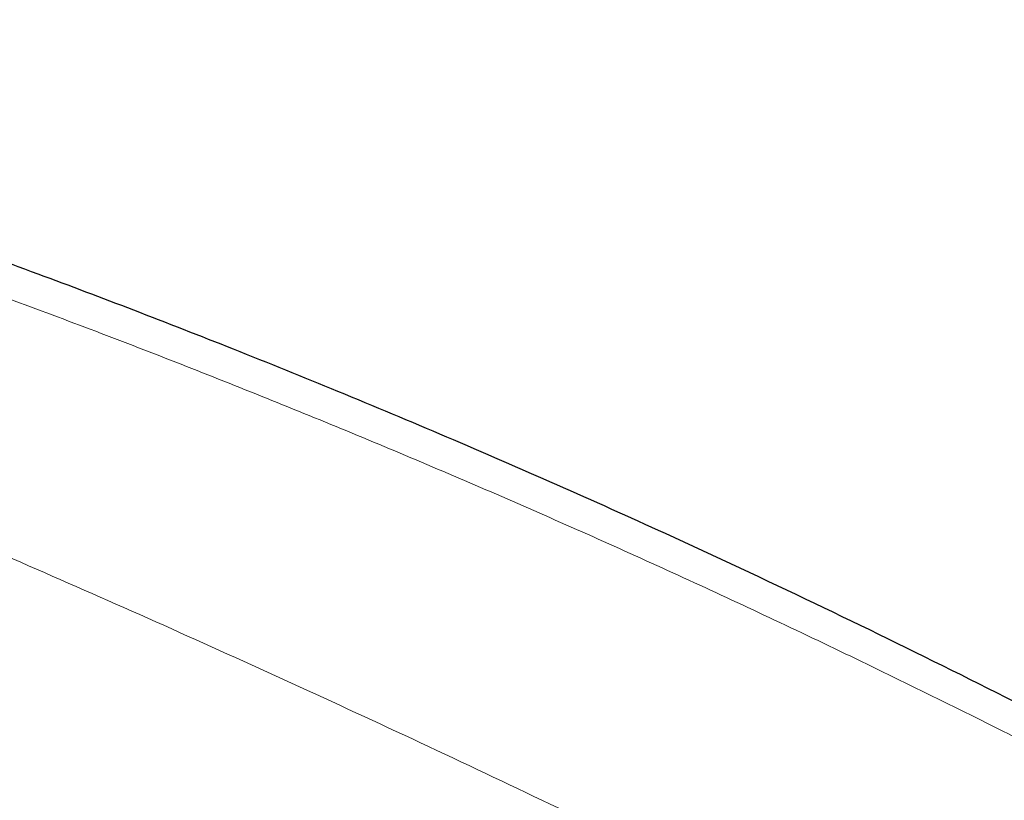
# Model space of a CAD drawing. Header units: millimetres. Extents: x 8 to 1329, y 12 to 1074.
# Tile 300 of 619: x 1108.8 to 1113.6, y 346.82 to 350.63. Entities that reach past the tile are written whole.
import ezdxf

# ---------------------------------------------------------------- set-up
doc = ezdxf.new("R2010")
doc.units = ezdxf.units.MM

msp = doc.modelspace()

# ---------------------------------------------------------------- linework, layer by layer
at = {"color": 7, "linetype": 'Continuous', "lineweight": 30}
msp.add_open_spline([(1120.685, 343.0231), (1120.6119, 343.075), (1120.3479, 343.2624), (1119.8867, 343.5804), (1119.2972, 343.9802), (1118.691, 344.3809), (1118.0661, 344.7837), (1117.4209, 345.1879), (1116.7553, 345.5921), (1116.0892, 345.9833), (1115.4241, 346.3611), (1114.761, 346.725), (1114.0813, 347.0848), (1113.385, 347.4395), (1112.6724, 347.7879), (1112.0155, 348.0953), (1111.4172, 348.3642), (1110.885, 348.5953), (1110.3597, 348.8155), (1109.8509, 349.0213), (1109.3639, 349.2117), (1108.873, 349.3973), (1108.381, 349.5768), (1107.8908, 349.7491), (1107.4309, 349.9052), (1107.0012, 350.046), (1106.6017, 350.1728), (1106.2324, 350.2864), (1105.8932, 350.3878), (1105.6131, 350.4693), (1105.3749, 350.5371), (1105.1964, 350.5872), (1105.0819, 350.6185), (1105.0386, 350.6304)], degree=3, knots=[0, 0, 0, 0, 0.014492, 0.052312, 0.090819, 0.130206, 0.170745, 0.212446, 0.255303, 0.299304, 0.340648, 0.382964, 0.426254, 0.470521, 0.515767, 0.561988, 0.595506, 0.629501, 0.663084, 0.695292, 0.726126, 0.755588, 0.788552, 0.819612, 0.848768, 0.876021, 0.901368, 0.92481, 0.946346, 0.965975, 0.978178, 0.991737, 1, 1, 1, 1], dxfattribs=at)
at = {"color": 252, "linetype": 'Continuous', "lineweight": 0}
for points, knots in [([(1104.9473, 350.497), (1105.2278, 350.4176), (1105.7887, 350.2587), (1106.6324, 349.9986), (1107.4774, 349.7222), (1108.3237, 349.4272), (1109.1661, 349.1156), (1110.0044, 348.7872), (1110.8384, 348.442), (1111.6728, 348.0775), (1112.5122, 347.6911), (1113.3561, 347.2827), (1114.2039, 346.8524), (1115.05, 346.4029), (1115.8939, 345.9345), (1116.7302, 345.4505), (1117.558, 344.9518), (1118.3771, 344.4397), (1119.1918, 343.9119), (1119.8839, 343.4514), (1120.3022, 343.1621), (1120.4524, 343.0582)], [0, 0, 0, 0, 0.054346, 0.108683, 0.163005, 0.217314, 0.271613, 0.324939, 0.378274, 0.431634, 0.485024, 0.539375, 0.59371, 0.648033, 0.702351, 0.756673, 0.810038, 0.863392, 0.916742, 0.970097, 1, 1, 1, 1]), ([(1117.7001, 343.4424), (1117.2996, 343.6746), (1116.4697, 344.1557), (1115.2115, 344.852), (1113.9289, 345.5359), (1112.6528, 346.1889), (1111.384, 346.8107), (1110.1263, 347.3994), (1108.8848, 347.9542), (1107.6631, 348.4745), (1106.46, 348.9618), (1105.2702, 349.422), (1104.4878, 349.7059), (1104.0964, 349.8479)], [0, 0, 0, 0, 0.085913, 0.178038, 0.26994, 0.361904, 0.453855, 0.545988, 0.637719, 0.728529, 0.818943, 0.909426, 1, 1, 1, 1]), ([(1102.2732, 348.9375), (1102.6612, 348.7934), (1103.4371, 348.505), (1104.6183, 348.0421), (1105.8129, 347.5551), (1107.0196, 347.0417), (1108.2334, 346.5043), (1109.4525, 345.9421), (1110.679, 345.3539), (1111.9163, 344.7358), (1112.8608, 344.2512), (1113.394, 343.9642), (1113.5089, 343.9024)], [0, 0, 0, 0, 0.108563, 0.217164, 0.325868, 0.434655, 0.54286, 0.649952, 0.756707, 0.863692, 0.970634, 1, 1, 1, 1])]:
    msp.add_open_spline(points, degree=3, knots=knots, dxfattribs=at)

doc.saveas('drawing.dxf')
